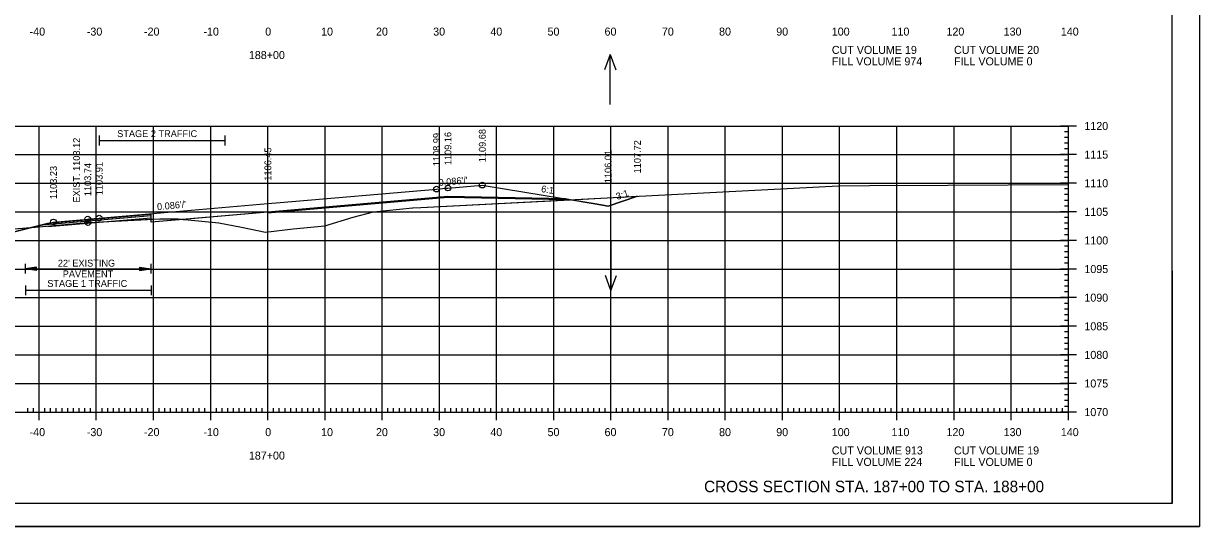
# Model space of a CAD drawing. Extents: x 1322838 to 1324533, y 339903 to 351025.
# Drawn here: x 1323661 to 1323866.6, y 349318.6 to 349406.5 of the extents above; entities that cross this region are included whole.
import ezdxf

# ---------------------------------------------------------------- set-up
doc = ezdxf.new("R2010")
doc.units = 0
for name, color, linetype in [('R_Alt Surface', 7, 'Continuous'), ('R_Axis', 7, 'Continuous'), ('R_Axis Annot', 7, 'Continuous'), ('R_Border', 7, 'Continuous'), ('R_Draft', 7, 'Continuous'), ('R_Exist Surface', 7, 'Continuous'), ('R_Fin Surface', 7, 'Continuous'), ('R_Fin Surface Annot', 7, 'Continuous'), ('R_Grid', 7, 'Continuous'), ('R_No Plot', 7, 'Continuous'), ('R_Water Annot', 7, 'Continuous'), ('R_Xsect Elev', 7, 'Continuous')]:
    doc.layers.add(name, color=color, linetype=linetype)

msp = doc.modelspace()

# ---------------------------------------------------------------- linework, layer by layer
at = {"layer": 'R_Alt Surface'}
msp.add_lwpolyline([(1323755.78, 349375.81), (1323735.22, 349376.22), (1323703.72, 349373.51), (1323683.3, 349371.75), (1323683.29, 349373.08), (1323665.19, 349371.53)], dxfattribs=at)
at = {"layer": 'R_Axis'}
for p, q in [((1323845.12, 349388.56), (1323842.32, 349388.56)), ((1323843.72, 349338.56), (1323843.72, 349388.56)), ((1323843.72, 349387.56), (1323843.02, 349387.56)), ((1323843.72, 349386.56), (1323843.02, 349386.56)), ((1323845.12, 349383.56), (1323842.32, 349383.56)), ((1323843.72, 349385.56), (1323843.02, 349385.56)), ((1323843.72, 349384.56), (1323843.02, 349384.56)), ((1323843.72, 349382.56), (1323843.02, 349382.56)), ((1323843.72, 349381.56), (1323843.02, 349381.56)), ((1323843.72, 349380.56), (1323843.02, 349380.56)), ((1323843.72, 349379.56), (1323843.02, 349379.56)), ((1323845.12, 349378.56), (1323842.32, 349378.56)), ((1323843.72, 349377.56), (1323843.02, 349377.56)), ((1323843.72, 349376.56), (1323843.02, 349376.56)), ((1323843.72, 349375.56), (1323843.02, 349375.56)), ((1323845.12, 349373.56), (1323842.32, 349373.56)), ((1323843.72, 349374.56), (1323843.02, 349374.56)), ((1323843.72, 349372.56), (1323843.02, 349372.56)), ((1323843.72, 349371.56), (1323843.02, 349371.56)), ((1323843.72, 349370.56), (1323843.02, 349370.56)), ((1323843.72, 349369.56), (1323843.02, 349369.56)), ((1323845.12, 349368.56), (1323842.32, 349368.56)), ((1323843.72, 349367.56), (1323843.02, 349367.56)), ((1323843.72, 349366.56), (1323843.02, 349366.56)), ((1323843.72, 349365.56), (1323843.02, 349365.56)), ((1323845.12, 349363.56), (1323842.32, 349363.56)), ((1323843.72, 349364.56), (1323843.02, 349364.56)), ((1323843.72, 349362.56), (1323843.02, 349362.56)), ((1323843.72, 349361.56), (1323843.02, 349361.56)), ((1323843.72, 349360.56), (1323843.02, 349360.56)), ((1323843.72, 349359.56), (1323843.02, 349359.56)), ((1323845.12, 349358.56), (1323842.32, 349358.56)), ((1323843.72, 349357.56), (1323843.02, 349357.56)), ((1323843.72, 349356.56), (1323843.02, 349356.56)), ((1323843.72, 349355.56), (1323843.02, 349355.56)), ((1323845.12, 349353.56), (1323842.32, 349353.56)), ((1323843.72, 349354.56), (1323843.02, 349354.56)), ((1323843.72, 349352.56), (1323843.02, 349352.56)), ((1323843.72, 349351.56), (1323843.02, 349351.56)), ((1323843.72, 349350.56), (1323843.02, 349350.56)), ((1323843.72, 349349.56), (1323843.02, 349349.56)), ((1323845.12, 349348.56), (1323842.32, 349348.56)), ((1323843.72, 349347.56), (1323843.02, 349347.56)), ((1323843.72, 349346.56), (1323843.02, 349346.56)), ((1323843.72, 349345.56), (1323843.02, 349345.56)), ((1323843.72, 349344.56), (1323843.02, 349344.56)), ((1323845.12, 349343.56), (1323842.32, 349343.56)), ((1323843.72, 349342.56), (1323843.02, 349342.56)), ((1323843.72, 349341.56), (1323843.02, 349341.56)), ((1323843.72, 349340.56), (1323843.02, 349340.56)), ((1323563.72, 349338.56), (1323843.72, 349338.56)), ((1323661.72, 349338.56), (1323661.72, 349339.26)), ((1323662.72, 349338.56), (1323662.72, 349339.26)), ((1323663.72, 349337.16), (1323663.72, 349339.96)), ((1323664.72, 349338.56), (1323664.72, 349339.26)), ((1323665.72, 349338.56), (1323665.72, 349339.26)), ((1323666.72, 349338.56), (1323666.72, 349339.26)), ((1323667.72, 349338.56), (1323667.72, 349339.26)), ((1323668.72, 349338.56), (1323668.72, 349339.26)), ((1323669.72, 349338.56), (1323669.72, 349339.26)), ((1323670.72, 349338.56), (1323670.72, 349339.26)), ((1323671.72, 349338.56), (1323671.72, 349339.26)), ((1323672.72, 349338.56), (1323672.72, 349339.26)), ((1323673.72, 349337.16), (1323673.72, 349339.96)), ((1323674.72, 349338.56), (1323674.72, 349339.26)), ((1323675.72, 349338.56), (1323675.72, 349339.26)), ((1323676.72, 349338.56), (1323676.72, 349339.26)), ((1323677.72, 349338.56), (1323677.72, 349339.26)), ((1323678.72, 349338.56), (1323678.72, 349339.26)), ((1323679.72, 349338.56), (1323679.72, 349339.26)), ((1323680.72, 349338.56), (1323680.72, 349339.26)), ((1323681.72, 349338.56), (1323681.72, 349339.26)), ((1323682.72, 349338.56), (1323682.72, 349339.26)), ((1323683.72, 349337.16), (1323683.72, 349339.96)), ((1323684.72, 349338.56), (1323684.72, 349339.26)), ((1323685.72, 349338.56), (1323685.72, 349339.26)), ((1323686.72, 349338.56), (1323686.72, 349339.26)), ((1323687.72, 349338.56), (1323687.72, 349339.26)), ((1323688.72, 349338.56), (1323688.72, 349339.26)), ((1323689.72, 349338.56), (1323689.72, 349339.26)), ((1323690.72, 349338.56), (1323690.72, 349339.26)), ((1323691.72, 349338.56), (1323691.72, 349339.26)), ((1323692.72, 349338.56), (1323692.72, 349339.26)), ((1323693.72, 349337.16), (1323693.72, 349339.96)), ((1323694.72, 349338.56), (1323694.72, 349339.26)), ((1323695.72, 349338.56), (1323695.72, 349339.26)), ((1323696.72, 349338.56), (1323696.72, 349339.26)), ((1323697.72, 349338.56), (1323697.72, 349339.26)), ((1323698.72, 349338.56), (1323698.72, 349339.26)), ((1323699.72, 349338.56), (1323699.72, 349339.26)), ((1323700.72, 349338.56), (1323700.72, 349339.26)), ((1323701.72, 349338.56), (1323701.72, 349339.26)), ((1323702.72, 349338.56), (1323702.72, 349339.26)), ((1323703.72, 349337.16), (1323703.72, 349339.96)), ((1323704.72, 349338.56), (1323704.72, 349339.26)), ((1323705.72, 349338.56), (1323705.72, 349339.26)), ((1323706.72, 349338.56), (1323706.72, 349339.26)), ((1323707.72, 349338.56), (1323707.72, 349339.26)), ((1323708.72, 349338.56), (1323708.72, 349339.26)), ((1323709.72, 349338.56), (1323709.72, 349339.26)), ((1323710.72, 349338.56), (1323710.72, 349339.26)), ((1323711.72, 349338.56), (1323711.72, 349339.26)), ((1323712.72, 349338.56), (1323712.72, 349339.26)), ((1323713.72, 349337.16), (1323713.72, 349339.96)), ((1323714.72, 349338.56), (1323714.72, 349339.26)), ((1323715.72, 349338.56), (1323715.72, 349339.26)), ((1323716.72, 349338.56), (1323716.72, 349339.26)), ((1323717.72, 349338.56), (1323717.72, 349339.26)), ((1323718.72, 349338.56), (1323718.72, 349339.26)), ((1323719.72, 349338.56), (1323719.72, 349339.26)), ((1323720.72, 349338.56), (1323720.72, 349339.26)), ((1323721.72, 349338.56), (1323721.72, 349339.26)), ((1323722.72, 349338.56), (1323722.72, 349339.26)), ((1323723.72, 349337.16), (1323723.72, 349339.96)), ((1323724.72, 349338.56), (1323724.72, 349339.26)), ((1323725.72, 349338.56), (1323725.72, 349339.26)), ((1323726.72, 349338.56), (1323726.72, 349339.26)), ((1323727.72, 349338.56), (1323727.72, 349339.26)), ((1323728.72, 349338.56), (1323728.72, 349339.26)), ((1323729.72, 349338.56), (1323729.72, 349339.26)), ((1323730.72, 349338.56), (1323730.72, 349339.26)), ((1323731.72, 349338.56), (1323731.72, 349339.26)), ((1323732.72, 349338.56), (1323732.72, 349339.26)), ((1323733.72, 349337.16), (1323733.72, 349339.96)), ((1323734.72, 349338.56), (1323734.72, 349339.26)), ((1323735.72, 349338.56), (1323735.72, 349339.26)), ((1323736.72, 349338.56), (1323736.72, 349339.26)), ((1323737.72, 349338.56), (1323737.72, 349339.26)), ((1323738.72, 349338.56), (1323738.72, 349339.26)), ((1323739.72, 349338.56), (1323739.72, 349339.26)), ((1323740.72, 349338.56), (1323740.72, 349339.26)), ((1323741.72, 349338.56), (1323741.72, 349339.26)), ((1323742.72, 349338.56), (1323742.72, 349339.26)), ((1323743.72, 349337.16), (1323743.72, 349339.96)), ((1323744.72, 349338.56), (1323744.72, 349339.26)), ((1323745.72, 349338.56), (1323745.72, 349339.26)), ((1323746.72, 349338.56), (1323746.72, 349339.26)), ((1323747.72, 349338.56), (1323747.72, 349339.26)), ((1323748.72, 349338.56), (1323748.72, 349339.26)), ((1323749.72, 349338.56), (1323749.72, 349339.26)), ((1323750.72, 349338.56), (1323750.72, 349339.26)), ((1323751.72, 349338.56), (1323751.72, 349339.26)), ((1323752.72, 349338.56), (1323752.72, 349339.26)), ((1323753.72, 349337.16), (1323753.72, 349339.96)), ((1323754.72, 349338.56), (1323754.72, 349339.26)), ((1323755.72, 349338.56), (1323755.72, 349339.26)), ((1323756.72, 349338.56), (1323756.72, 349339.26)), ((1323757.72, 349338.56), (1323757.72, 349339.26)), ((1323758.72, 349338.56), (1323758.72, 349339.26)), ((1323759.72, 349338.56), (1323759.72, 349339.26)), ((1323760.72, 349338.56), (1323760.72, 349339.26)), ((1323761.72, 349338.56), (1323761.72, 349339.26)), ((1323762.72, 349338.56), (1323762.72, 349339.26)), ((1323763.72, 349337.16), (1323763.72, 349339.96)), ((1323764.72, 349338.56), (1323764.72, 349339.26)), ((1323765.72, 349338.56), (1323765.72, 349339.26)), ((1323766.72, 349338.56), (1323766.72, 349339.26)), ((1323767.72, 349338.56), (1323767.72, 349339.26)), ((1323768.72, 349338.56), (1323768.72, 349339.26)), ((1323769.72, 349338.56), (1323769.72, 349339.26)), ((1323770.72, 349338.56), (1323770.72, 349339.26)), ((1323771.72, 349338.56), (1323771.72, 349339.26)), ((1323772.72, 349338.56), (1323772.72, 349339.26)), ((1323773.72, 349337.16), (1323773.72, 349339.96)), ((1323774.72, 349338.56), (1323774.72, 349339.26)), ((1323775.72, 349338.56), (1323775.72, 349339.26)), ((1323776.72, 349338.56), (1323776.72, 349339.26)), ((1323777.72, 349338.56), (1323777.72, 349339.26)), ((1323778.72, 349338.56), (1323778.72, 349339.26)), ((1323779.72, 349338.56), (1323779.72, 349339.26)), ((1323780.72, 349338.56), (1323780.72, 349339.26)), ((1323781.72, 349338.56), (1323781.72, 349339.26)), ((1323782.72, 349338.56), (1323782.72, 349339.26)), ((1323783.72, 349337.16), (1323783.72, 349339.96)), ((1323784.72, 349338.56), (1323784.72, 349339.26)), ((1323785.72, 349338.56), (1323785.72, 349339.26)), ((1323786.72, 349338.56), (1323786.72, 349339.26)), ((1323787.72, 349338.56), (1323787.72, 349339.26)), ((1323788.72, 349338.56), (1323788.72, 349339.26)), ((1323789.72, 349338.56), (1323789.72, 349339.26)), ((1323790.72, 349338.56), (1323790.72, 349339.26)), ((1323791.72, 349338.56), (1323791.72, 349339.26)), ((1323792.72, 349338.56), (1323792.72, 349339.26)), ((1323793.72, 349337.16), (1323793.72, 349339.96)), ((1323794.72, 349338.56), (1323794.72, 349339.26)), ((1323795.72, 349338.56), (1323795.72, 349339.26)), ((1323796.72, 349338.56), (1323796.72, 349339.26)), ((1323797.72, 349338.56), (1323797.72, 349339.26)), ((1323798.72, 349338.56), (1323798.72, 349339.26)), ((1323799.72, 349338.56), (1323799.72, 349339.26)), ((1323800.72, 349338.56), (1323800.72, 349339.26)), ((1323801.72, 349338.56), (1323801.72, 349339.26)), ((1323802.72, 349338.56), (1323802.72, 349339.26)), ((1323803.72, 349337.16), (1323803.72, 349339.96)), ((1323804.72, 349338.56), (1323804.72, 349339.26)), ((1323805.72, 349338.56), (1323805.72, 349339.26)), ((1323806.72, 349338.56), (1323806.72, 349339.26)), ((1323807.72, 349338.56), (1323807.72, 349339.26)), ((1323808.72, 349338.56), (1323808.72, 349339.26)), ((1323809.72, 349338.56), (1323809.72, 349339.26)), ((1323810.72, 349338.56), (1323810.72, 349339.26)), ((1323811.72, 349338.56), (1323811.72, 349339.26)), ((1323812.72, 349338.56), (1323812.72, 349339.26)), ((1323813.72, 349337.16), (1323813.72, 349339.96)), ((1323814.72, 349338.56), (1323814.72, 349339.26)), ((1323815.72, 349338.56), (1323815.72, 349339.26)), ((1323816.72, 349338.56), (1323816.72, 349339.26)), ((1323817.72, 349338.56), (1323817.72, 349339.26)), ((1323818.72, 349338.56), (1323818.72, 349339.26)), ((1323819.72, 349338.56), (1323819.72, 349339.26)), ((1323820.72, 349338.56), (1323820.72, 349339.26)), ((1323821.72, 349338.56), (1323821.72, 349339.26)), ((1323822.72, 349338.56), (1323822.72, 349339.26)), ((1323823.72, 349337.16), (1323823.72, 349339.96)), ((1323824.72, 349338.56), (1323824.72, 349339.26)), ((1323825.72, 349338.56), (1323825.72, 349339.26)), ((1323826.72, 349338.56), (1323826.72, 349339.26)), ((1323827.72, 349338.56), (1323827.72, 349339.26)), ((1323828.72, 349338.56), (1323828.72, 349339.26)), ((1323829.72, 349338.56), (1323829.72, 349339.26)), ((1323830.72, 349338.56), (1323830.72, 349339.26)), ((1323831.72, 349338.56), (1323831.72, 349339.26)), ((1323832.72, 349338.56), (1323832.72, 349339.26)), ((1323833.72, 349337.16), (1323833.72, 349339.96)), ((1323834.72, 349338.56), (1323834.72, 349339.26)), ((1323835.72, 349338.56), (1323835.72, 349339.26)), ((1323836.72, 349338.56), (1323836.72, 349339.26)), ((1323837.72, 349338.56), (1323837.72, 349339.26)), ((1323838.72, 349338.56), (1323838.72, 349339.26)), ((1323839.72, 349338.56), (1323839.72, 349339.26)), ((1323840.72, 349338.56), (1323840.72, 349339.26)), ((1323841.72, 349338.56), (1323841.72, 349339.26)), ((1323845.12, 349338.56), (1323842.32, 349338.56)), ((1323842.72, 349338.56), (1323842.72, 349339.26)), ((1323843.72, 349339.56), (1323843.02, 349339.56)), ((1323843.72, 349337.16), (1323843.72, 349339.96))]:
    msp.add_line(p, q, dxfattribs=at)
at = {"layer": 'R_Axis Annot'}
for p, q in [((1323674.22, 349386.88), (1323674.22, 349385.18)), ((1323674.22, 349386.03), (1323696.22, 349386.03)), ((1323696.22, 349386.88), (1323696.22, 349385.18)), ((1323661.26, 349364.47), (1323661.26, 349362.76)), ((1323663.26, 349363.91), (1323661.26, 349363.61)), ((1323663.26, 349363.31), (1323661.26, 349363.61)), ((1323661.26, 349363.61), (1323683.26, 349363.61)), ((1323663.26, 349363.86), (1323661.6, 349363.61)), ((1323663.26, 349363.36), (1323661.6, 349363.61)), ((1323663.26, 349363.81), (1323661.94, 349363.61)), ((1323663.26, 349363.42), (1323661.94, 349363.61)), ((1323663.26, 349363.76), (1323662.27, 349363.61)), ((1323663.26, 349363.47), (1323662.27, 349363.61)), ((1323663.26, 349363.71), (1323662.61, 349363.61)), ((1323663.26, 349363.52), (1323662.61, 349363.61)), ((1323663.26, 349363.66), (1323662.95, 349363.61)), ((1323663.26, 349363.57), (1323662.95, 349363.61)), ((1323663.26, 349363.31), (1323663.26, 349363.91)), ((1323681.26, 349363.91), (1323683.26, 349363.61)), ((1323681.26, 349363.91), (1323681.26, 349363.31)), ((1323681.26, 349363.86), (1323682.93, 349363.61)), ((1323681.26, 349363.81), (1323682.58, 349363.61)), ((1323681.26, 349363.76), (1323682.25, 349363.61)), ((1323681.26, 349363.71), (1323681.91, 349363.61)), ((1323681.26, 349363.66), (1323681.58, 349363.61)), ((1323681.26, 349363.31), (1323683.26, 349363.61)), ((1323681.26, 349363.52), (1323681.91, 349363.61)), ((1323681.26, 349363.42), (1323682.58, 349363.61)), ((1323681.26, 349363.36), (1323682.93, 349363.61)), ((1323681.26, 349363.47), (1323682.25, 349363.61)), ((1323681.26, 349363.57), (1323681.58, 349363.61)), ((1323683.26, 349364.47), (1323683.26, 349362.76)), ((1323661.31, 349360.7), (1323661.31, 349359)), ((1323661.31, 349359.85), (1323683.31, 349359.85)), ((1323683.31, 349360.7), (1323683.31, 349359))]:
    msp.add_line(p, q, dxfattribs=at)
at = {"layer": 'R_Border'}
for q in [(1323861.9, 349528.02), (1323545.72, 349322.56)]:
    msp.add_line((1323861.9, 349322.56), q, dxfattribs=at)
at = {"layer": 'R_Exist Surface'}
msp.add_lwpolyline([(1323659.37, 349370.56), (1323663.65, 349370.93), (1323672.26, 349371.68), (1323675.9, 349371.87), (1323684.81, 349372.34), (1323687.15, 349372.33), (1323688.04, 349372.31), (1323689.76, 349372.15), (1323695.17, 349371.66), (1323699.12, 349370.88), (1323703.3, 349369.98), (1323708.16, 349370.59), (1323713.68, 349371.09), (1323718.63, 349372.64), (1323722.19, 349373.54), (1323729.03, 349374.23), (1323729.05, 349374.23), (1323730.46, 349374.31), (1323803.53, 349378.11), (1323808.93, 349378.14), (1323822.61, 349378.22), (1323843.72, 349378.35)], dxfattribs=at)
at = {"layer": 'R_Fin Surface'}
msp.add_lwpolyline([(1323640.91, 349366.22), (1323642.04, 349366.24), (1323644.22, 349366.28), (1323657.07, 349369.5), (1323662.13, 349370.76), (1323666.22, 349371.78), (1323672.22, 349372.3), (1323672.39, 349372.31), (1323674.22, 349372.47), (1323703.72, 349375.01), (1323705.86, 349375.19), (1323733.21, 349377.54), (1323733.22, 349377.54), (1323734.79, 349377.68), (1323735.22, 349377.72), (1323741.22, 349378.23), (1323755.78, 349375.81), (1323760.96, 349374.94), (1323763.22, 349374.57), (1323768.35, 349376.28)], dxfattribs=at)
at = {"layer": 'R_Grid'}
for p, q in [((1323563.72, 349388.56), (1323843.72, 349388.56)), ((1323663.72, 349338.56), (1323663.72, 349388.56)), ((1323673.72, 349338.56), (1323673.72, 349388.56)), ((1323683.72, 349338.56), (1323683.72, 349388.56)), ((1323693.72, 349338.56), (1323693.72, 349388.56)), ((1323703.72, 349338.56), (1323703.72, 349388.56)), ((1323713.72, 349338.56), (1323713.72, 349388.56)), ((1323723.72, 349338.56), (1323723.72, 349388.56)), ((1323733.72, 349338.56), (1323733.72, 349388.56)), ((1323743.72, 349338.56), (1323743.72, 349388.56)), ((1323753.72, 349338.56), (1323753.72, 349388.56)), ((1323763.72, 349338.56), (1323763.72, 349388.56)), ((1323773.72, 349338.56), (1323773.72, 349388.56)), ((1323783.72, 349338.56), (1323783.72, 349388.56)), ((1323793.72, 349338.56), (1323793.72, 349388.56)), ((1323803.72, 349338.56), (1323803.72, 349388.56)), ((1323813.72, 349338.56), (1323813.72, 349388.56)), ((1323823.72, 349338.56), (1323823.72, 349388.56)), ((1323833.72, 349338.56), (1323833.72, 349388.56)), ((1323843.72, 349338.56), (1323843.72, 349388.56)), ((1323563.72, 349383.56), (1323843.72, 349383.56)), ((1323563.72, 349378.56), (1323843.72, 349378.56)), ((1323563.72, 349373.56), (1323843.72, 349373.56)), ((1323563.72, 349368.56), (1323843.72, 349368.56)), ((1323563.72, 349363.56), (1323843.72, 349363.56)), ((1323563.72, 349358.56), (1323843.72, 349358.56)), ((1323563.72, 349353.56), (1323843.72, 349353.56)), ((1323563.72, 349348.56), (1323843.72, 349348.56)), ((1323563.72, 349343.56), (1323843.72, 349343.56)), ((1323563.72, 349338.56), (1323843.72, 349338.56))]:
    msp.add_line(p, q, dxfattribs=at)
at = {"layer": 'R_No Plot'}
for p, q in [((1323735.22, 349376.05), (1323703.73, 349373.34)), ((1323755.78, 349375.64), (1323735.22, 349376.05)), ((1323665.24, 349370.99), (1323683.33, 349372.54)), ((1323533.31, 349318.58), (1323866.65, 349318.58))]:
    msp.add_line(p, q, dxfattribs=at)
for points in [[(1323533.31, 349531.91), (1323866.65, 349531.91), (1323866.65, 349318.57), (1323533.31, 349318.57)], [(1323779.64, 349528.02), (1323799.26, 349528.02), (1323799.26, 349518.14), (1323815.37, 349518.14), (1323838.57, 349518.14), (1323838.57, 349485.47), (1323861.77, 349485.47), (1323861.9, 349322.56), (1323545.72, 349322.56), (1323545.72, 349528.02)], [(1323688.91, 349372.23), (1323689.76, 349372.15), (1323695.17, 349371.66), (1323699.12, 349370.88), (1323703.3, 349369.98), (1323708.16, 349370.59), (1323713.68, 349371.09), (1323718.63, 349372.64), (1323722.19, 349373.54), (1323729.03, 349374.23), (1323729.05, 349374.23), (1323730.46, 349374.31), (1323756.62, 349375.67), (1323755.78, 349375.81), (1323735.22, 349376.22), (1323703.72, 349373.51)], [(1323756.62, 349375.67), (1323768.35, 349376.28), (1323763.22, 349374.57), (1323760.96, 349374.94)], [(1323662.36, 349370.82), (1323663.65, 349370.93), (1323672.26, 349371.68), (1323675.9, 349371.87), (1323683.3, 349372.26), (1323683.29, 349373.08), (1323665.19, 349371.53)], [(1323683.3, 349372.26), (1323684.81, 349372.34), (1323687.15, 349372.33), (1323688.04, 349372.31), (1323688.91, 349372.23), (1323683.3, 349371.75)], [(1323640.91, 349366.22), (1323646.68, 349368.15), (1323652.3, 349369.33), (1323655.91, 349370.13), (1323657.06, 349370.28), (1323659.37, 349370.56), (1323662.36, 349370.82), (1323662.13, 349370.76), (1323657.07, 349369.5), (1323644.22, 349366.28), (1323642.04, 349366.24)]]:
    msp.add_lwpolyline(points, close=True, dxfattribs=at)
msp.add_lwpolyline([(1323664.17, 349371.27), (1323683.29, 349372.92)], dxfattribs=at)
for centre in [(1323733.22, 349377.54), (1323735.22, 349377.72), (1323741.22, 349378.23), (1323666.22, 349371.78), (1323672.22, 349372.3), (1323672.26, 349371.68), (1323674.22, 349372.47)]:
    msp.add_circle(centre, 0.5, dxfattribs=at)
at = {"layer": 'R_Water Annot'}
for p, q in [((1323763.58, 349401.03), (1323762.62, 349398.37)), ((1323763.58, 349392.34), (1323763.58, 349401.03)), ((1323763.58, 349401.03), (1323764.55, 349398.37)), ((1323763.72, 349368.48), (1323763.72, 349359.79)), ((1323763.72, 349359.79), (1323762.75, 349362.45)), ((1323763.72, 349359.79), (1323764.68, 349362.45))]:
    msp.add_line(p, q, dxfattribs=at)

# ---------------------------------------------------------------- texts
at = {"layer": 'R_Axis Annot'}
for s, height, p in [('-40', 1.4, (1323662.06, 349404.36)), ('-30', 1.4, (1323672.06, 349404.36)), ('-20', 1.4, (1323682.06, 349404.36)), ('-10', 1.4, (1323692.45, 349404.36)), ('0', 1.4, (1323703.26, 349404.36)), ('10', 1.4, (1323713.03, 349404.36)), ('20', 1.4, (1323722.63, 349404.36)), ('30', 1.4, (1323732.63, 349404.36)), ('40', 1.4, (1323742.63, 349404.36)), ('50', 1.4, (1323752.63, 349404.36)), ('60', 1.4, (1323762.6, 349404.36)), ('70', 1.4, (1323772.63, 349404.36)), ('80', 1.4, (1323782.63, 349404.36)), ('90', 1.4, (1323792.63, 349404.36)), ('100', 1.4, (1323802.34, 349404.36)), ('110', 1.4, (1323812.79, 349404.36)), ('120', 1.4, (1323822.4, 349404.36)), ('130', 1.4, (1323832.4, 349404.36)), ('140', 1.4, (1323842.4, 349404.36)), ('CUT VOLUME 19', 1.4, (1323802.35, 349401.16)), ('CUT VOLUME 20', 1.4, (1323823.72, 349401.16)), ('188+00', 1.4, (1323700.4, 349400.26)), ('FILL VOLUME 974', 1.4, (1323802.35, 349399.16)), ('FILL VOLUME 0', 1.4, (1323823.72, 349399.16)), ('STAGE 2 TRAFFIC', 1.2, (1323677.37, 349386.62)), ('1120', 1.4, (1323846.52, 349387.86)), ('1115', 1.4, (1323846.52, 349382.86)), ('1110', 1.4, (1323846.52, 349377.86)), ('1105', 1.4, (1323846.52, 349372.86)), ('1100', 1.4, (1323846.52, 349367.86)), ("22' EXISTING ", 1.2, (1323666.99, 349363.99)), ('PAVEMENT', 1.2, (1323667.85, 349362.12)), ('1095', 1.4, (1323846.52, 349362.86)), ('STAGE 1 TRAFFIC', 1.2, (1323665.14, 349360.44)), ('1090', 1.4, (1323846.52, 349357.86)), ('1085', 1.4, (1323846.52, 349352.86)), ('1080', 1.4, (1323846.52, 349347.86)), ('1075', 1.4, (1323846.52, 349342.86)), ('1070', 1.4, (1323846.52, 349337.86)), ('-40', 1.4, (1323662.06, 349334.36)), ('-30', 1.4, (1323672.06, 349334.36)), ('-20', 1.4, (1323682.06, 349334.36)), ('-10', 1.4, (1323692.45, 349334.36)), ('0', 1.4, (1323703.26, 349334.36)), ('10', 1.4, (1323713.03, 349334.36)), ('20', 1.4, (1323722.63, 349334.36)), ('30', 1.4, (1323732.63, 349334.36)), ('40', 1.4, (1323742.63, 349334.36)), ('50', 1.4, (1323752.63, 349334.36)), ('60', 1.4, (1323762.6, 349334.36)), ('70', 1.4, (1323772.63, 349334.36)), ('80', 1.4, (1323782.63, 349334.36)), ('90', 1.4, (1323792.63, 349334.36)), ('100', 1.4, (1323802.34, 349334.36)), ('110', 1.4, (1323812.79, 349334.36)), ('120', 1.4, (1323822.4, 349334.36)), ('130', 1.4, (1323832.4, 349334.36)), ('140', 1.4, (1323842.4, 349334.36)), ('CUT VOLUME 913', 1.4, (1323802.35, 349331.16)), ('CUT VOLUME 19', 1.4, (1323823.72, 349331.16)), ('187+00', 1.4, (1323700.4, 349330.26)), ('FILL VOLUME 224', 1.4, (1323802.35, 349329.16)), ('FILL VOLUME 0', 1.4, (1323823.72, 349329.16))]:
    msp.add_text(s, height=height, dxfattribs=at).set_placement(p)
at = {"layer": 'R_Draft'}
msp.add_text('CROSS SECTION STA. 187+00 TO STA. 188+00', height=2, dxfattribs=at).set_placement((1323780.01, 349324.56))
at = {"layer": 'R_Fin Surface Annot'}
for s, rotation, p in [('1109.68', 90, (1323741.82, 349382.23)), ('1108.99', 90, (1323733.82, 349381.54)), ('1109.16', 90, (1323735.82, 349381.72)), ('1107.72', 90, (1323768.95, 349380.28)), ('1106.45', 90, (1323704.32, 349379.01)), ('1106.01', 90, (1323763.82, 349378.57)), ('1103.23', 90, (1323666.82, 349375.78)), ('1103.74', 90, (1323672.82, 349376.3)), ('1103.91', 90, (1323674.82, 349376.47)), ("0.086'/'", 4.9158, (1323733.64, 349378.08)), ('6:1', 350.537, (1323751.45, 349377.03)), ("0.086'/'", 4.9153, (1323684.39, 349373.85)), ('3:1', 18.4378, (1323764.83, 349375.63))]:
    msp.add_text(s, height=1.2, rotation=rotation, dxfattribs=at).set_placement(p)
at = {"layer": 'R_Xsect Elev'}
msp.add_text('EXIST. 1103.12', height=1.2, rotation=90, dxfattribs=at).set_placement((1323670.86, 349375.18))

doc.saveas('drawing.dxf')
